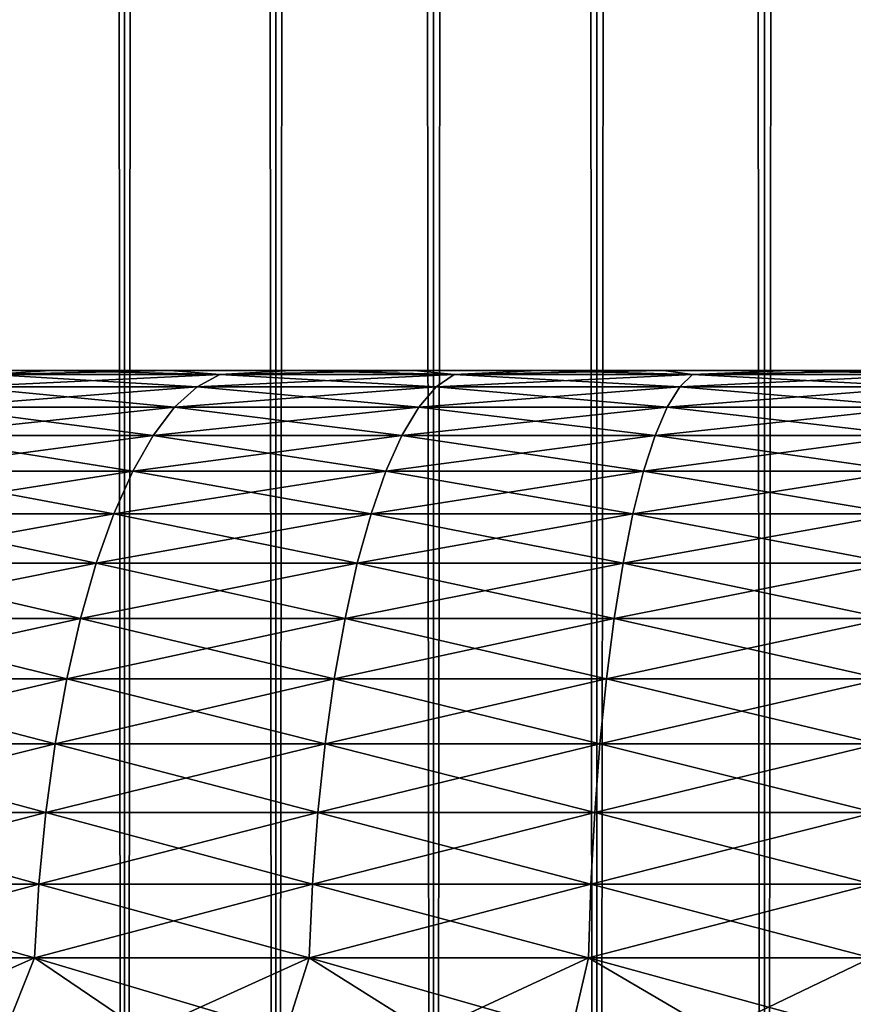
# Model space of a CAD drawing. Header units: millimetres. Extents: x -298 to 740, y 1361 to 2368.
# Tile 430 of 656: x -176.85 to -175.62, y 1452.17 to 1453.62. Entities that reach past the tile are written whole.
import ezdxf

# ---------------------------------------------------------------- set-up
doc = ezdxf.new("R2010")
doc.units = ezdxf.units.MM
doc.header["$LTSCALE"] = 33.374815
for name, color, linetype in [('162', 7, 'CONTINUOUS'), ('163', 7, 'CONTINUOUS'), ('166', 7, 'CONTINUOUS'), ('176', 7, 'CONTINUOUS'), ('177', 7, 'CONTINUOUS')]:
    doc.layers.add(name, color=color, linetype=linetype)

msp = doc.modelspace()

# ---------------------------------------------------------------- linework, layer by layer
at = {"layer": '162', "color": 7, "linetype": 'CONTINUOUS'}
for points in [[(-176.6964, 1663.4366, 2.5546), (-176.9074, 1663.4366, 2.412), (-176.6964, 1445.4366, 2.5546), (-176.6964, 1663.4366, 2.5546)], [(-176.6964, 1445.4366, 2.5546), (-176.9074, 1663.4366, 2.412), (-176.9074, 1445.4366, 2.412), (-176.6964, 1445.4366, 2.5546)], [(-176.4741, 1663.4366, 2.6788), (-176.6964, 1663.4366, 2.5546), (-176.4741, 1445.4366, 2.6788), (-176.4741, 1663.4366, 2.6788)], [(-176.4741, 1445.4366, 2.6788), (-176.6964, 1663.4366, 2.5546), (-176.6964, 1445.4366, 2.5546), (-176.4741, 1445.4366, 2.6788)], [(-176.242, 1663.4366, 2.7837), (-176.4741, 1663.4366, 2.6788), (-176.242, 1445.4366, 2.7837), (-176.242, 1663.4366, 2.7837)], [(-176.242, 1445.4366, 2.7837), (-176.4741, 1663.4366, 2.6788), (-176.4741, 1445.4366, 2.6788), (-176.242, 1445.4366, 2.7837)], [(-176.0019, 1663.4366, 2.8685), (-176.242, 1663.4366, 2.7837), (-176.0019, 1445.4366, 2.8685), (-176.0019, 1663.4366, 2.8685)], [(-176.0019, 1445.4366, 2.8685), (-176.242, 1663.4366, 2.7837), (-176.242, 1445.4366, 2.7837), (-176.0019, 1445.4366, 2.8685)], [(-175.7555, 1663.4366, 2.9327), (-176.0019, 1663.4366, 2.8685), (-175.7555, 1445.4366, 2.9327), (-175.7555, 1663.4366, 2.9327)], [(-175.7555, 1445.4366, 2.9327), (-176.0019, 1663.4366, 2.8685), (-176.0019, 1445.4366, 2.8685), (-175.7555, 1445.4366, 2.9327)], [(-175.5045, 1663.4366, 2.9757), (-175.7555, 1663.4366, 2.9327), (-175.5045, 1445.4366, 2.9757), (-175.5045, 1663.4366, 2.9757)], [(-175.5045, 1445.4366, 2.9757), (-175.7555, 1663.4366, 2.9327), (-175.7555, 1445.4366, 2.9327), (-175.5045, 1445.4366, 2.9757)]]:
    msp.add_3dface(points, dxfattribs=at)
at = {"layer": '163', "color": 7, "linetype": 'CONTINUOUS'}
for points in [[(-176.9074, 1663.4366, -2.412), (-176.6964, 1663.4366, -2.5546), (-176.9074, 1445.4366, -2.412), (-176.9074, 1663.4366, -2.412)], [(-176.9074, 1445.4366, -2.412), (-176.6964, 1663.4366, -2.5546), (-176.6964, 1445.4366, -2.5546), (-176.9074, 1445.4366, -2.412)], [(-176.6964, 1663.4366, -2.5546), (-176.4741, 1663.4366, -2.6788), (-176.6964, 1445.4366, -2.5546), (-176.6964, 1663.4366, -2.5546)], [(-176.6964, 1445.4366, -2.5546), (-176.4741, 1663.4366, -2.6788), (-176.4741, 1445.4366, -2.6788), (-176.6964, 1445.4366, -2.5546)], [(-176.4741, 1663.4366, -2.6788), (-176.242, 1663.4366, -2.7837), (-176.4741, 1445.4366, -2.6788), (-176.4741, 1663.4366, -2.6788)], [(-176.4741, 1445.4366, -2.6788), (-176.242, 1663.4366, -2.7837), (-176.242, 1445.4366, -2.7837), (-176.4741, 1445.4366, -2.6788)], [(-176.242, 1663.4366, -2.7837), (-176.0019, 1663.4366, -2.8685), (-176.242, 1445.4366, -2.7837), (-176.242, 1663.4366, -2.7837)], [(-176.242, 1445.4366, -2.7837), (-176.0019, 1663.4366, -2.8685), (-176.0019, 1445.4366, -2.8685), (-176.242, 1445.4366, -2.7837)], [(-176.0019, 1663.4366, -2.8685), (-175.7555, 1663.4366, -2.9327), (-176.0019, 1445.4366, -2.8685), (-176.0019, 1663.4366, -2.8685)], [(-176.0019, 1445.4366, -2.8685), (-175.7555, 1663.4366, -2.9327), (-175.7555, 1445.4366, -2.9327), (-176.0019, 1445.4366, -2.8685)], [(-175.7555, 1663.4366, -2.9327), (-175.5045, 1663.4366, -2.9757), (-175.7555, 1445.4366, -2.9327), (-175.7555, 1663.4366, -2.9327)], [(-175.7555, 1445.4366, -2.9327), (-175.5045, 1663.4366, -2.9757), (-175.5045, 1445.4366, -2.9757), (-175.7555, 1445.4366, -2.9327)]]:
    msp.add_3dface(points, dxfattribs=at)
at = {"layer": '166', "color": 7, "linetype": 'CONTINUOUS'}
for points in [[(-178.1032, 1453.1, -3.9293), (-178.2479, 1453.1, -3.8094), (-176.5994, 1453.1, -3.9346), (-178.1032, 1453.1, -3.9293)], [(-176.5994, 1453.1, -3.9346), (-178.2479, 1453.1, -3.8094), (-176.9031, 1453.1, -3.7946), (-176.5994, 1453.1, -3.9346)], [(-177.9541, 1453.1, -4.0437), (-178.1032, 1453.1, -3.9293), (-176.5994, 1453.1, -3.9346), (-177.9541, 1453.1, -4.0437)], [(-178.1032, 1453.1, 3.9293), (-177.9541, 1453.1, 4.0437), (-176.5994, 1453.1, 3.9346), (-178.1032, 1453.1, 3.9293)], [(-176.9031, 1453.1, 3.7946), (-178.1032, 1453.1, 3.9293), (-176.5994, 1453.1, 3.9346), (-176.9031, 1453.1, 3.7946)], [(-177.8008, 1453.1, -4.1525), (-177.9541, 1453.1, -4.0437), (-175.9638, 1453.1, -4.1411), (-177.8008, 1453.1, -4.1525)], [(-175.9638, 1453.1, -4.1411), (-177.9541, 1453.1, -4.0437), (-176.2857, 1453.1, -4.0504), (-175.9638, 1453.1, -4.1411)], [(-176.2857, 1453.1, -4.0504), (-177.9541, 1453.1, -4.0437), (-176.5994, 1453.1, -3.9346), (-176.2857, 1453.1, -4.0504)], [(-177.9541, 1453.1, 4.0437), (-177.8008, 1453.1, 4.1525), (-176.2857, 1453.1, 4.0504), (-177.9541, 1453.1, 4.0437)], [(-176.5994, 1453.1, 3.9346), (-177.9541, 1453.1, 4.0437), (-176.2857, 1453.1, 4.0504), (-176.5994, 1453.1, 3.9346)], [(-177.6435, 1453.1, -4.2555), (-177.8008, 1453.1, -4.1525), (-175.3038, 1453.1, -4.2457), (-177.6435, 1453.1, -4.2555)], [(-175.3038, 1453.1, -4.2457), (-177.8008, 1453.1, -4.1525), (-175.6358, 1453.1, -4.2064), (-175.3038, 1453.1, -4.2457)], [(-175.6358, 1453.1, -4.2064), (-177.8008, 1453.1, -4.1525), (-175.9638, 1453.1, -4.1411), (-175.6358, 1453.1, -4.2064)], [(-177.8008, 1453.1, 4.1525), (-177.6435, 1453.1, 4.2555), (-175.6358, 1453.1, 4.2064), (-177.8008, 1453.1, 4.1525)], [(-176.2857, 1453.1, 4.0504), (-177.8008, 1453.1, 4.1525), (-175.9638, 1453.1, 4.1411), (-176.2857, 1453.1, 4.0504)], [(-175.9638, 1453.1, 4.1411), (-177.8008, 1453.1, 4.1525), (-175.6358, 1453.1, 4.2064), (-175.9638, 1453.1, 4.1411)], [(-177.4826, 1453.1, -4.3525), (-177.6435, 1453.1, -4.2555), (-172.4566, 1453.1, -4.3525), (-177.4826, 1453.1, -4.3525)], [(-172.4566, 1453.1, -4.3525), (-177.6435, 1453.1, -4.2555), (-174.9696, 1453.1, -4.2588), (-172.4566, 1453.1, -4.3525)], [(-174.9696, 1453.1, -4.2588), (-177.6435, 1453.1, -4.2555), (-175.3038, 1453.1, -4.2457), (-174.9696, 1453.1, -4.2588)], [(-177.6435, 1453.1, 4.2555), (-177.4826, 1453.1, 4.3525), (-174.9696, 1453.1, 4.2588), (-177.6435, 1453.1, 4.2555)], [(-175.6358, 1453.1, 4.2064), (-177.6435, 1453.1, 4.2555), (-175.3038, 1453.1, 4.2457), (-175.6358, 1453.1, 4.2064)], [(-175.3038, 1453.1, 4.2457), (-177.6435, 1453.1, 4.2555), (-174.9696, 1453.1, 4.2588), (-175.3038, 1453.1, 4.2457)], [(-177.3181, 1453.1, -4.4434), (-177.4826, 1453.1, -4.3525), (-172.6212, 1453.1, -4.4434), (-177.3181, 1453.1, -4.4434)], [(-172.6212, 1453.1, -4.4434), (-177.4826, 1453.1, -4.3525), (-172.4566, 1453.1, -4.3525), (-172.6212, 1453.1, -4.4434)], [(-172.4566, 1453.1, 4.3525), (-172.2957, 1453.1, 4.2555), (-177.4826, 1453.1, 4.3525), (-172.4566, 1453.1, 4.3525)], [(-177.4826, 1453.1, 4.3525), (-172.2957, 1453.1, 4.2555), (-174.9696, 1453.1, 4.2588), (-177.4826, 1453.1, 4.3525)], [(-177.3181, 1453.1, 4.4434), (-172.4566, 1453.1, 4.3525), (-177.4826, 1453.1, 4.3525), (-177.3181, 1453.1, 4.4434)], [(-177.1503, 1453.1, -4.5281), (-177.3181, 1453.1, -4.4434), (-172.789, 1453.1, -4.5281), (-177.1503, 1453.1, -4.5281)], [(-172.789, 1453.1, -4.5281), (-177.3181, 1453.1, -4.4434), (-172.6212, 1453.1, -4.4434), (-172.789, 1453.1, -4.5281)], [(-172.6212, 1453.1, 4.4434), (-172.4566, 1453.1, 4.3525), (-177.3181, 1453.1, 4.4434), (-172.6212, 1453.1, 4.4434)], [(-177.1503, 1453.1, 4.5281), (-172.6212, 1453.1, 4.4434), (-177.3181, 1453.1, 4.4434), (-177.1503, 1453.1, 4.5281)], [(-176.9794, 1453.1, -4.6065), (-177.1503, 1453.1, -4.5281), (-172.9598, 1453.1, -4.6065), (-176.9794, 1453.1, -4.6065)], [(-172.9598, 1453.1, -4.6065), (-177.1503, 1453.1, -4.5281), (-172.789, 1453.1, -4.5281), (-172.9598, 1453.1, -4.6065)], [(-172.789, 1453.1, 4.5281), (-172.6212, 1453.1, 4.4434), (-177.1503, 1453.1, 4.5281), (-172.789, 1453.1, 4.5281)], [(-176.9794, 1453.1, 4.6065), (-172.789, 1453.1, 4.5281), (-177.1503, 1453.1, 4.5281), (-176.9794, 1453.1, 4.6065)], [(-176.8058, 1453.1, -4.6784), (-176.9794, 1453.1, -4.6065), (-173.1334, 1453.1, -4.6784), (-176.8058, 1453.1, -4.6784)], [(-173.1334, 1453.1, -4.6784), (-176.9794, 1453.1, -4.6065), (-172.9598, 1453.1, -4.6065), (-173.1334, 1453.1, -4.6784)], [(-172.9598, 1453.1, 4.6065), (-172.789, 1453.1, 4.5281), (-176.9794, 1453.1, 4.6065), (-172.9598, 1453.1, 4.6065)], [(-176.8058, 1453.1, 4.6784), (-172.9598, 1453.1, 4.6065), (-176.9794, 1453.1, 4.6065), (-176.8058, 1453.1, 4.6784)], [(-176.6296, 1453.1, -4.7438), (-176.8058, 1453.1, -4.6784), (-173.3097, 1453.1, -4.7438), (-176.6296, 1453.1, -4.7438)], [(-173.3097, 1453.1, -4.7438), (-176.8058, 1453.1, -4.6784), (-173.1334, 1453.1, -4.6784), (-173.3097, 1453.1, -4.7438)], [(-173.1334, 1453.1, 4.6784), (-172.9598, 1453.1, 4.6065), (-176.8058, 1453.1, 4.6784), (-173.1334, 1453.1, 4.6784)], [(-176.6296, 1453.1, 4.7438), (-173.1334, 1453.1, 4.6784), (-176.8058, 1453.1, 4.6784), (-176.6296, 1453.1, 4.7438)], [(-176.451, 1453.1, -4.8026), (-176.6296, 1453.1, -4.7438), (-173.4882, 1453.1, -4.8026), (-176.451, 1453.1, -4.8026)], [(-173.4882, 1453.1, -4.8026), (-176.6296, 1453.1, -4.7438), (-173.3097, 1453.1, -4.7438), (-173.4882, 1453.1, -4.8026)], [(-173.3097, 1453.1, 4.7438), (-173.1334, 1453.1, 4.6784), (-176.6296, 1453.1, 4.7438), (-173.3097, 1453.1, 4.7438)], [(-176.451, 1453.1, 4.8026), (-173.3097, 1453.1, 4.7438), (-176.6296, 1453.1, 4.7438), (-176.451, 1453.1, 4.8026)], [(-176.2704, 1453.1, -4.8546), (-176.451, 1453.1, -4.8026), (-173.6688, 1453.1, -4.8546), (-176.2704, 1453.1, -4.8546)], [(-173.6688, 1453.1, -4.8546), (-176.451, 1453.1, -4.8026), (-173.4882, 1453.1, -4.8026), (-173.6688, 1453.1, -4.8546)], [(-173.4882, 1453.1, 4.8026), (-173.3097, 1453.1, 4.7438), (-176.451, 1453.1, 4.8026), (-173.4882, 1453.1, 4.8026)], [(-176.2704, 1453.1, 4.8546), (-173.4882, 1453.1, 4.8026), (-176.451, 1453.1, 4.8026), (-176.2704, 1453.1, 4.8546)], [(-176.088, 1453.1, -4.8998), (-176.2704, 1453.1, -4.8546), (-173.8512, 1453.1, -4.8998), (-176.088, 1453.1, -4.8998)], [(-173.8512, 1453.1, -4.8998), (-176.2704, 1453.1, -4.8546), (-173.6688, 1453.1, -4.8546), (-173.8512, 1453.1, -4.8998)], [(-173.6688, 1453.1, 4.8546), (-173.4882, 1453.1, 4.8026), (-176.2704, 1453.1, 4.8546), (-173.6688, 1453.1, 4.8546)], [(-176.088, 1453.1, 4.8998), (-173.6688, 1453.1, 4.8546), (-176.2704, 1453.1, 4.8546), (-176.088, 1453.1, 4.8998)], [(-175.904, 1453.1, -4.9382), (-176.088, 1453.1, -4.8998), (-174.0352, 1453.1, -4.9382), (-175.904, 1453.1, -4.9382)], [(-174.0352, 1453.1, -4.9382), (-176.088, 1453.1, -4.8998), (-173.8512, 1453.1, -4.8998), (-174.0352, 1453.1, -4.9382)], [(-173.8512, 1453.1, 4.8998), (-173.6688, 1453.1, 4.8546), (-176.088, 1453.1, 4.8998), (-173.8512, 1453.1, 4.8998)], [(-175.904, 1453.1, 4.9382), (-173.8512, 1453.1, 4.8998), (-176.088, 1453.1, 4.8998), (-175.904, 1453.1, 4.9382)], [(-175.7187, 1453.1, -4.9697), (-175.904, 1453.1, -4.9382), (-174.2205, 1453.1, -4.9697), (-175.7187, 1453.1, -4.9697)], [(-174.2205, 1453.1, -4.9697), (-175.904, 1453.1, -4.9382), (-174.0352, 1453.1, -4.9382), (-174.2205, 1453.1, -4.9697)], [(-174.0352, 1453.1, 4.9382), (-173.8512, 1453.1, 4.8998), (-175.904, 1453.1, 4.9382), (-174.0352, 1453.1, 4.9382)], [(-175.7187, 1453.1, 4.9697), (-174.0352, 1453.1, 4.9382), (-175.904, 1453.1, 4.9382), (-175.7187, 1453.1, 4.9697)], [(-175.5323, 1453.1, -4.9942), (-175.7187, 1453.1, -4.9697), (-174.4069, 1453.1, -4.9942), (-175.5323, 1453.1, -4.9942)], [(-174.4069, 1453.1, -4.9942), (-175.7187, 1453.1, -4.9697), (-174.2205, 1453.1, -4.9697), (-174.4069, 1453.1, -4.9942)], [(-174.2205, 1453.1, 4.9697), (-174.0352, 1453.1, 4.9382), (-175.7187, 1453.1, 4.9697), (-174.2205, 1453.1, 4.9697)], [(-175.5323, 1453.1, 4.9942), (-174.2205, 1453.1, 4.9697), (-175.7187, 1453.1, 4.9697), (-175.5323, 1453.1, 4.9942)]]:
    msp.add_3dface(points, dxfattribs=at)
at = {"layer": '176', "color": 7, "linetype": 'CONTINUOUS'}
for points in [[(-176.9794, 1453.1, -4.6065), (-176.8058, 1453.1, -4.6784), (-176.8931, 1453.0941, -4.7607), (-176.9794, 1453.1, -4.6065)], [(-176.8058, 1453.1, -4.6784), (-176.6296, 1453.1, -4.7438), (-176.8931, 1453.0941, -4.7607), (-176.8058, 1453.1, -4.6784)], [(-176.8931, 1453.0941, -4.7607), (-176.6296, 1453.1, -4.7438), (-176.5563, 1453.0941, -4.8833), (-176.8931, 1453.0941, -4.7607)], [(-176.6296, 1453.1, -4.7438), (-176.451, 1453.1, -4.8026), (-176.5563, 1453.0941, -4.8833), (-176.6296, 1453.1, -4.7438)], [(-176.451, 1453.1, -4.8026), (-176.2704, 1453.1, -4.8546), (-176.5563, 1453.0941, -4.8833), (-176.451, 1453.1, -4.8026)], [(-176.5563, 1453.0941, -4.8833), (-176.2704, 1453.1, -4.8546), (-176.2118, 1453.0941, -4.9821), (-176.5563, 1453.0941, -4.8833)], [(-176.2704, 1453.1, -4.8546), (-176.088, 1453.1, -4.8998), (-176.2118, 1453.0941, -4.9821), (-176.2704, 1453.1, -4.8546)], [(-176.088, 1453.1, -4.8998), (-175.904, 1453.1, -4.9382), (-176.2118, 1453.0941, -4.9821), (-176.088, 1453.1, -4.8998)], [(-176.2118, 1453.0941, -4.9821), (-175.904, 1453.1, -4.9382), (-175.8612, 1453.0941, -5.0566), (-176.2118, 1453.0941, -4.9821)], [(-175.904, 1453.1, -4.9382), (-175.7187, 1453.1, -4.9697), (-175.8612, 1453.0941, -5.0566), (-175.904, 1453.1, -4.9382)], [(-175.7187, 1453.1, -4.9697), (-175.5323, 1453.1, -4.9942), (-175.8612, 1453.0941, -5.0566), (-175.7187, 1453.1, -4.9697)], [(-175.8612, 1453.0941, -5.0566), (-175.5323, 1453.1, -4.9942), (-175.5063, 1453.0941, -5.1065), (-175.8612, 1453.0941, -5.0566)], [(-176.8931, 1453.0941, -4.7607), (-176.5563, 1453.0941, -4.8833), (-176.9339, 1453.076, -4.8617), (-176.8931, 1453.0941, -4.7607)], [(-176.9339, 1453.076, -4.8617), (-176.5563, 1453.0941, -4.8833), (-176.5899, 1453.076, -4.9869), (-176.9339, 1453.076, -4.8617)], [(-176.5563, 1453.0941, -4.8833), (-176.2118, 1453.0941, -4.9821), (-176.5899, 1453.076, -4.9869), (-176.5563, 1453.0941, -4.8833)], [(-176.5899, 1453.076, -4.9869), (-176.2118, 1453.0941, -4.9821), (-176.2381, 1453.076, -5.0878), (-176.5899, 1453.076, -4.9869)], [(-176.2118, 1453.0941, -4.9821), (-175.8612, 1453.0941, -5.0566), (-176.2381, 1453.076, -5.0878), (-176.2118, 1453.0941, -4.9821)], [(-176.2381, 1453.076, -5.0878), (-175.8612, 1453.0941, -5.0566), (-175.8801, 1453.076, -5.1639), (-176.2381, 1453.076, -5.0878)], [(-175.8612, 1453.0941, -5.0566), (-175.5063, 1453.0941, -5.1065), (-175.8801, 1453.076, -5.1639), (-175.8612, 1453.0941, -5.0566)], [(-175.8801, 1453.076, -5.1639), (-175.5063, 1453.0941, -5.1065), (-175.5177, 1453.076, -5.2148), (-175.8801, 1453.076, -5.1639)], [(-176.9339, 1453.076, -4.8617), (-176.5899, 1453.076, -4.9869), (-176.9737, 1453.0461, -4.9602), (-176.9339, 1453.076, -4.8617)], [(-176.9737, 1453.0461, -4.9602), (-176.5899, 1453.076, -4.9869), (-176.6228, 1453.0461, -5.0879), (-176.9737, 1453.0461, -4.9602)], [(-176.5899, 1453.076, -4.9869), (-176.2381, 1453.076, -5.0878), (-176.6228, 1453.0461, -5.0879), (-176.5899, 1453.076, -4.9869)], [(-176.6228, 1453.0461, -5.0879), (-176.2381, 1453.076, -5.0878), (-176.2638, 1453.0461, -5.1909), (-176.6228, 1453.0461, -5.0879)], [(-176.2381, 1453.076, -5.0878), (-175.8801, 1453.076, -5.1639), (-176.2638, 1453.0461, -5.1909), (-176.2381, 1453.076, -5.0878)], [(-176.2638, 1453.0461, -5.1909), (-175.8801, 1453.076, -5.1639), (-175.8986, 1453.0461, -5.2685), (-176.2638, 1453.0461, -5.1909)], [(-175.8801, 1453.076, -5.1639), (-175.5177, 1453.076, -5.2148), (-175.8986, 1453.0461, -5.2685), (-175.8801, 1453.076, -5.1639)], [(-175.8986, 1453.0461, -5.2685), (-175.5177, 1453.076, -5.2148), (-175.5288, 1453.0461, -5.3205), (-175.8986, 1453.0461, -5.2685)], [(-176.9737, 1453.0461, -4.9602), (-176.6228, 1453.0461, -5.0879), (-177.012, 1453.0046, -5.0551), (-176.9737, 1453.0461, -4.9602)], [(-177.012, 1453.0046, -5.0551), (-176.6228, 1453.0461, -5.0879), (-176.6544, 1453.0046, -5.1852), (-177.012, 1453.0046, -5.0551)], [(-176.6228, 1453.0461, -5.0879), (-176.2638, 1453.0461, -5.1909), (-176.6544, 1453.0046, -5.1852), (-176.6228, 1453.0461, -5.0879)], [(-176.6544, 1453.0046, -5.1852), (-176.2638, 1453.0461, -5.1909), (-176.2886, 1453.0046, -5.2901), (-176.6544, 1453.0046, -5.1852)], [(-176.2638, 1453.0461, -5.1909), (-175.8986, 1453.0461, -5.2685), (-176.2886, 1453.0046, -5.2901), (-176.2638, 1453.0461, -5.1909)], [(-176.2886, 1453.0046, -5.2901), (-175.8986, 1453.0461, -5.2685), (-175.9163, 1453.0046, -5.3692), (-176.2886, 1453.0046, -5.2901)], [(-175.8986, 1453.0461, -5.2685), (-175.5288, 1453.0461, -5.3205), (-175.9163, 1453.0046, -5.3692), (-175.8986, 1453.0461, -5.2685)], [(-175.9163, 1453.0046, -5.3692), (-175.5288, 1453.0461, -5.3205), (-175.5395, 1453.0046, -5.4222), (-175.9163, 1453.0046, -5.3692)], [(-177.012, 1453.0046, -5.0551), (-176.6544, 1453.0046, -5.1852), (-177.0484, 1452.9521, -5.1451), (-177.012, 1453.0046, -5.0551)], [(-177.0484, 1452.9521, -5.1451), (-176.6544, 1453.0046, -5.1852), (-176.6844, 1452.9521, -5.2776), (-177.0484, 1452.9521, -5.1451)], [(-176.6544, 1453.0046, -5.1852), (-176.2886, 1453.0046, -5.2901), (-176.6844, 1452.9521, -5.2776), (-176.6544, 1453.0046, -5.1852)], [(-176.6844, 1452.9521, -5.2776), (-176.2886, 1453.0046, -5.2901), (-176.3121, 1452.9521, -5.3843), (-176.6844, 1452.9521, -5.2776)], [(-176.2886, 1453.0046, -5.2901), (-175.9163, 1453.0046, -5.3692), (-176.3121, 1452.9521, -5.3843), (-176.2886, 1453.0046, -5.2901)], [(-176.3121, 1452.9521, -5.3843), (-175.9163, 1453.0046, -5.3692), (-175.9332, 1452.9521, -5.4649), (-176.3121, 1452.9521, -5.3843)], [(-175.9163, 1453.0046, -5.3692), (-175.5395, 1453.0046, -5.4222), (-175.9332, 1452.9521, -5.4649), (-175.9163, 1453.0046, -5.3692)], [(-175.9332, 1452.9521, -5.4649), (-175.5395, 1453.0046, -5.4222), (-175.5497, 1452.9521, -5.5188), (-175.9332, 1452.9521, -5.4649)], [(-177.0484, 1452.9521, -5.1451), (-176.6844, 1452.9521, -5.2776), (-177.0824, 1452.8893, -5.2292), (-177.0484, 1452.9521, -5.1451)], [(-177.0824, 1452.8893, -5.2292), (-176.6844, 1452.9521, -5.2776), (-176.7124, 1452.8893, -5.3639), (-177.0824, 1452.8893, -5.2292)], [(-176.6844, 1452.9521, -5.2776), (-176.3121, 1452.9521, -5.3843), (-176.7124, 1452.8893, -5.3639), (-176.6844, 1452.9521, -5.2776)], [(-176.7124, 1452.8893, -5.3639), (-176.3121, 1452.9521, -5.3843), (-176.334, 1452.8893, -5.4724), (-176.7124, 1452.8893, -5.3639)], [(-176.3121, 1452.9521, -5.3843), (-175.9332, 1452.9521, -5.4649), (-176.334, 1452.8893, -5.4724), (-176.3121, 1452.9521, -5.3843)], [(-176.334, 1452.8893, -5.4724), (-175.9332, 1452.9521, -5.4649), (-175.949, 1452.8893, -5.5542), (-176.334, 1452.8893, -5.4724)], [(-175.9332, 1452.9521, -5.4649), (-175.5497, 1452.9521, -5.5188), (-175.949, 1452.8893, -5.5542), (-175.9332, 1452.9521, -5.4649)], [(-175.949, 1452.8893, -5.5542), (-175.5497, 1452.9521, -5.5188), (-175.5591, 1452.8893, -5.609), (-175.949, 1452.8893, -5.5542)], [(-177.0824, 1452.8893, -5.2292), (-176.7124, 1452.8893, -5.3639), (-177.1135, 1452.8168, -5.3064), (-177.0824, 1452.8893, -5.2292)], [(-177.1135, 1452.8168, -5.3064), (-176.7124, 1452.8893, -5.3639), (-176.7382, 1452.8168, -5.443), (-177.1135, 1452.8168, -5.3064)], [(-176.7124, 1452.8893, -5.3639), (-176.334, 1452.8893, -5.4724), (-176.7382, 1452.8168, -5.443), (-176.7124, 1452.8893, -5.3639)], [(-176.7382, 1452.8168, -5.443), (-176.334, 1452.8893, -5.4724), (-176.3542, 1452.8168, -5.5532), (-176.7382, 1452.8168, -5.443)], [(-176.334, 1452.8893, -5.4724), (-175.949, 1452.8893, -5.5542), (-176.3542, 1452.8168, -5.5532), (-176.334, 1452.8893, -5.4724)], [(-176.3542, 1452.8168, -5.5532), (-175.949, 1452.8893, -5.5542), (-175.9634, 1452.8168, -5.6362), (-176.3542, 1452.8168, -5.5532)], [(-175.949, 1452.8893, -5.5542), (-175.5591, 1452.8893, -5.609), (-175.9634, 1452.8168, -5.6362), (-175.949, 1452.8893, -5.5542)], [(-175.9634, 1452.8168, -5.6362), (-175.5591, 1452.8893, -5.609), (-175.5678, 1452.8168, -5.6918), (-175.9634, 1452.8168, -5.6362)], [(-177.1135, 1452.8168, -5.3064), (-176.7382, 1452.8168, -5.443), (-177.1415, 1452.7355, -5.3757), (-177.1135, 1452.8168, -5.3064)], [(-177.1415, 1452.7355, -5.3757), (-176.7382, 1452.8168, -5.443), (-176.7613, 1452.7355, -5.5141), (-177.1415, 1452.7355, -5.3757)], [(-176.7382, 1452.8168, -5.443), (-176.3542, 1452.8168, -5.5532), (-176.7613, 1452.7355, -5.5141), (-176.7382, 1452.8168, -5.443)], [(-176.7613, 1452.7355, -5.5141), (-176.3542, 1452.8168, -5.5532), (-176.3722, 1452.7355, -5.6257), (-176.7613, 1452.7355, -5.5141)], [(-176.3542, 1452.8168, -5.5532), (-175.9634, 1452.8168, -5.6362), (-176.3722, 1452.7355, -5.6257), (-176.3542, 1452.8168, -5.5532)], [(-176.3722, 1452.7355, -5.6257), (-175.9634, 1452.8168, -5.6362), (-175.9764, 1452.7355, -5.7098), (-176.3722, 1452.7355, -5.6257)], [(-175.9634, 1452.8168, -5.6362), (-175.5678, 1452.8168, -5.6918), (-175.9764, 1452.7355, -5.7098), (-175.9634, 1452.8168, -5.6362)], [(-175.9764, 1452.7355, -5.7098), (-175.5678, 1452.8168, -5.6918), (-175.5757, 1452.7355, -5.7661), (-175.9764, 1452.7355, -5.7098)], [(-177.1415, 1452.7355, -5.3757), (-176.7613, 1452.7355, -5.5141), (-177.166, 1452.6466, -5.4363), (-177.1415, 1452.7355, -5.3757)], [(-177.166, 1452.6466, -5.4363), (-176.7613, 1452.7355, -5.5141), (-176.7815, 1452.6466, -5.5763), (-177.166, 1452.6466, -5.4363)], [(-176.7613, 1452.7355, -5.5141), (-176.3722, 1452.7355, -5.6257), (-176.7815, 1452.6466, -5.5763), (-176.7613, 1452.7355, -5.5141)], [(-176.7815, 1452.6466, -5.5763), (-176.3722, 1452.7355, -5.6257), (-176.3881, 1452.6466, -5.6891), (-176.7815, 1452.6466, -5.5763)], [(-176.3722, 1452.7355, -5.6257), (-175.9764, 1452.7355, -5.7098), (-176.3881, 1452.6466, -5.6891), (-176.3722, 1452.7355, -5.6257)], [(-176.3881, 1452.6466, -5.6891), (-175.9764, 1452.7355, -5.7098), (-175.9877, 1452.6466, -5.7742), (-176.3881, 1452.6466, -5.6891)], [(-175.9764, 1452.7355, -5.7098), (-175.5757, 1452.7355, -5.7661), (-175.9877, 1452.6466, -5.7742), (-175.9764, 1452.7355, -5.7098)], [(-175.9877, 1452.6466, -5.7742), (-175.5757, 1452.7355, -5.7661), (-175.5825, 1452.6466, -5.8311), (-175.9877, 1452.6466, -5.7742)], [(-177.166, 1452.6466, -5.4363), (-176.7815, 1452.6466, -5.5763), (-177.1867, 1452.551, -5.4874), (-177.166, 1452.6466, -5.4363)], [(-177.1867, 1452.551, -5.4874), (-176.7815, 1452.6466, -5.5763), (-176.7985, 1452.551, -5.6287), (-177.1867, 1452.551, -5.4874)], [(-176.7815, 1452.6466, -5.5763), (-176.3881, 1452.6466, -5.6891), (-176.7985, 1452.551, -5.6287), (-176.7815, 1452.6466, -5.5763)], [(-176.7985, 1452.551, -5.6287), (-176.3881, 1452.6466, -5.6891), (-176.4014, 1452.551, -5.7426), (-176.7985, 1452.551, -5.6287)], [(-176.3881, 1452.6466, -5.6891), (-175.9877, 1452.6466, -5.7742), (-176.4014, 1452.551, -5.7426), (-176.3881, 1452.6466, -5.6891)], [(-176.4014, 1452.551, -5.7426), (-175.9877, 1452.6466, -5.7742), (-175.9973, 1452.551, -5.8285), (-176.4014, 1452.551, -5.7426)], [(-175.9877, 1452.6466, -5.7742), (-175.5825, 1452.6466, -5.8311), (-175.9973, 1452.551, -5.8285), (-175.9877, 1452.6466, -5.7742)], [(-175.9973, 1452.551, -5.8285), (-175.5825, 1452.6466, -5.8311), (-175.5882, 1452.551, -5.886), (-175.9973, 1452.551, -5.8285)], [(-177.1867, 1452.551, -5.4874), (-176.7985, 1452.551, -5.6287), (-177.2033, 1452.4498, -5.5285), (-177.1867, 1452.551, -5.4874)], [(-177.2033, 1452.4498, -5.5285), (-176.7985, 1452.551, -5.6287), (-176.8122, 1452.4498, -5.6708), (-177.2033, 1452.4498, -5.5285)], [(-176.7985, 1452.551, -5.6287), (-176.4014, 1452.551, -5.7426), (-176.8122, 1452.4498, -5.6708), (-176.7985, 1452.551, -5.6287)], [(-176.8122, 1452.4498, -5.6708), (-176.4014, 1452.551, -5.7426), (-176.4121, 1452.4498, -5.7855), (-176.8122, 1452.4498, -5.6708)], [(-176.4014, 1452.551, -5.7426), (-175.9973, 1452.551, -5.8285), (-176.4121, 1452.4498, -5.7855), (-176.4014, 1452.551, -5.7426)], [(-176.4121, 1452.4498, -5.7855), (-175.9973, 1452.551, -5.8285), (-176.005, 1452.4498, -5.8721), (-176.4121, 1452.4498, -5.7855)], [(-175.9973, 1452.551, -5.8285), (-175.5882, 1452.551, -5.886), (-176.005, 1452.4498, -5.8721), (-175.9973, 1452.551, -5.8285)], [(-176.005, 1452.4498, -5.8721), (-175.5882, 1452.551, -5.886), (-175.5929, 1452.4498, -5.93), (-176.005, 1452.4498, -5.8721)], [(-177.2033, 1452.4498, -5.5285), (-176.8122, 1452.4498, -5.6708), (-177.2156, 1452.3444, -5.5589), (-177.2033, 1452.4498, -5.5285)], [(-177.2156, 1452.3444, -5.5589), (-176.8122, 1452.4498, -5.6708), (-176.8223, 1452.3444, -5.7021), (-177.2156, 1452.3444, -5.5589)], [(-176.8122, 1452.4498, -5.6708), (-176.4121, 1452.4498, -5.7855), (-176.8223, 1452.3444, -5.7021), (-176.8122, 1452.4498, -5.6708)], [(-176.8223, 1452.3444, -5.7021), (-176.4121, 1452.4498, -5.7855), (-176.4201, 1452.3444, -5.8174), (-176.8223, 1452.3444, -5.7021)], [(-176.4121, 1452.4498, -5.7855), (-176.005, 1452.4498, -5.8721), (-176.4201, 1452.3444, -5.8174), (-176.4121, 1452.4498, -5.7855)], [(-176.4201, 1452.3444, -5.8174), (-176.005, 1452.4498, -5.8721), (-176.0107, 1452.3444, -5.9044), (-176.4201, 1452.3444, -5.8174)], [(-176.005, 1452.4498, -5.8721), (-175.5929, 1452.4498, -5.93), (-176.0107, 1452.3444, -5.9044), (-176.005, 1452.4498, -5.8721)], [(-176.0107, 1452.3444, -5.9044), (-175.5929, 1452.4498, -5.93), (-175.5963, 1452.3444, -5.9627), (-176.0107, 1452.3444, -5.9044)], [(-177.2156, 1452.3444, -5.5589), (-176.8223, 1452.3444, -5.7021), (-177.2234, 1452.2361, -5.5784), (-177.2156, 1452.3444, -5.5589)], [(-177.2234, 1452.2361, -5.5784), (-176.8223, 1452.3444, -5.7021), (-176.8288, 1452.2361, -5.7221), (-177.2234, 1452.2361, -5.5784)], [(-176.8223, 1452.3444, -5.7021), (-176.4201, 1452.3444, -5.8174), (-176.8288, 1452.2361, -5.7221), (-176.8223, 1452.3444, -5.7021)], [(-176.8288, 1452.2361, -5.7221), (-176.4201, 1452.3444, -5.8174), (-176.4251, 1452.2361, -5.8378), (-176.8288, 1452.2361, -5.7221)], [(-176.4201, 1452.3444, -5.8174), (-176.0107, 1452.3444, -5.9044), (-176.4251, 1452.2361, -5.8378), (-176.4201, 1452.3444, -5.8174)], [(-176.4251, 1452.2361, -5.8378), (-176.0107, 1452.3444, -5.9044), (-176.0144, 1452.2361, -5.9251), (-176.4251, 1452.2361, -5.8378)], [(-176.0107, 1452.3444, -5.9044), (-175.5963, 1452.3444, -5.9627), (-176.0144, 1452.2361, -5.9251), (-176.0107, 1452.3444, -5.9044)], [(-176.0144, 1452.2361, -5.9251), (-175.5963, 1452.3444, -5.9627), (-175.5985, 1452.2361, -5.9836), (-176.0144, 1452.2361, -5.9251)], [(-177.0753, 1452.1262, -5.6456), (-177.2234, 1452.2361, -5.5784), (-176.8288, 1452.2361, -5.7221), (-177.0753, 1452.1262, -5.6456)], [(-176.8725, 1452.1262, -5.7172), (-177.0753, 1452.1262, -5.6456), (-176.8288, 1452.2361, -5.7221), (-176.8725, 1452.1262, -5.7172)], [(-176.6672, 1452.1262, -5.7814), (-176.8725, 1452.1262, -5.7172), (-176.8288, 1452.2361, -5.7221), (-176.6672, 1452.1262, -5.7814)], [(-176.6672, 1452.1262, -5.7814), (-176.8288, 1452.2361, -5.7221), (-176.4251, 1452.2361, -5.8378), (-176.6672, 1452.1262, -5.7814)], [(-176.4598, 1452.1262, -5.8383), (-176.6672, 1452.1262, -5.7814), (-176.4251, 1452.2361, -5.8378), (-176.4598, 1452.1262, -5.8383)], [(-176.2504, 1452.1262, -5.8878), (-176.4598, 1452.1262, -5.8383), (-176.4251, 1452.2361, -5.8378), (-176.2504, 1452.1262, -5.8878)], [(-176.2504, 1452.1262, -5.8878), (-176.4251, 1452.2361, -5.8378), (-176.0144, 1452.2361, -5.9251), (-176.2504, 1452.1262, -5.8878)], [(-176.0395, 1452.1262, -5.9298), (-176.2504, 1452.1262, -5.8878), (-176.0144, 1452.2361, -5.9251), (-176.0395, 1452.1262, -5.9298)], [(-175.8271, 1452.1262, -5.9642), (-176.0395, 1452.1262, -5.9298), (-176.0144, 1452.2361, -5.9251), (-175.8271, 1452.1262, -5.9642)], [(-175.8271, 1452.1262, -5.9642), (-176.0144, 1452.2361, -5.9251), (-175.5985, 1452.2361, -5.9836), (-175.8271, 1452.1262, -5.9642)], [(-175.6137, 1452.1262, -5.991), (-175.8271, 1452.1262, -5.9642), (-175.5985, 1452.2361, -5.9836), (-175.6137, 1452.1262, -5.991)]]:
    msp.add_3dface(points, dxfattribs=at)
at = {"layer": '177', "color": 7, "linetype": 'CONTINUOUS'}
for points in [[(-176.8058, 1453.1, 4.6784), (-176.9794, 1453.1, 4.6065), (-176.8931, 1453.0941, 4.7607), (-176.8058, 1453.1, 4.6784)], [(-176.5563, 1453.0941, 4.8833), (-176.8058, 1453.1, 4.6784), (-176.8931, 1453.0941, 4.7607), (-176.5563, 1453.0941, 4.8833)], [(-176.6296, 1453.1, 4.7438), (-176.8058, 1453.1, 4.6784), (-176.5563, 1453.0941, 4.8833), (-176.6296, 1453.1, 4.7438)], [(-176.451, 1453.1, 4.8026), (-176.6296, 1453.1, 4.7438), (-176.5563, 1453.0941, 4.8833), (-176.451, 1453.1, 4.8026)], [(-176.2118, 1453.0941, 4.9821), (-176.451, 1453.1, 4.8026), (-176.5563, 1453.0941, 4.8833), (-176.2118, 1453.0941, 4.9821)], [(-176.2704, 1453.1, 4.8546), (-176.451, 1453.1, 4.8026), (-176.2118, 1453.0941, 4.9821), (-176.2704, 1453.1, 4.8546)], [(-176.088, 1453.1, 4.8998), (-176.2704, 1453.1, 4.8546), (-176.2118, 1453.0941, 4.9821), (-176.088, 1453.1, 4.8998)], [(-175.8612, 1453.0941, 5.0566), (-176.088, 1453.1, 4.8998), (-176.2118, 1453.0941, 4.9821), (-175.8612, 1453.0941, 5.0566)], [(-175.904, 1453.1, 4.9382), (-176.088, 1453.1, 4.8998), (-175.8612, 1453.0941, 5.0566), (-175.904, 1453.1, 4.9382)], [(-175.7187, 1453.1, 4.9697), (-175.904, 1453.1, 4.9382), (-175.8612, 1453.0941, 5.0566), (-175.7187, 1453.1, 4.9697)], [(-175.5063, 1453.0941, 5.1065), (-175.7187, 1453.1, 4.9697), (-175.8612, 1453.0941, 5.0566), (-175.5063, 1453.0941, 5.1065)], [(-175.5323, 1453.1, 4.9942), (-175.7187, 1453.1, 4.9697), (-175.5063, 1453.0941, 5.1065), (-175.5323, 1453.1, 4.9942)], [(-176.5899, 1453.076, 4.9869), (-176.8931, 1453.0941, 4.7607), (-176.9339, 1453.076, 4.8617), (-176.5899, 1453.076, 4.9869)], [(-176.5563, 1453.0941, 4.8833), (-176.8931, 1453.0941, 4.7607), (-176.5899, 1453.076, 4.9869), (-176.5563, 1453.0941, 4.8833)], [(-176.2381, 1453.076, 5.0878), (-176.5563, 1453.0941, 4.8833), (-176.5899, 1453.076, 4.9869), (-176.2381, 1453.076, 5.0878)], [(-176.2118, 1453.0941, 4.9821), (-176.5563, 1453.0941, 4.8833), (-176.2381, 1453.076, 5.0878), (-176.2118, 1453.0941, 4.9821)], [(-175.8801, 1453.076, 5.1639), (-176.2118, 1453.0941, 4.9821), (-176.2381, 1453.076, 5.0878), (-175.8801, 1453.076, 5.1639)], [(-175.8612, 1453.0941, 5.0566), (-176.2118, 1453.0941, 4.9821), (-175.8801, 1453.076, 5.1639), (-175.8612, 1453.0941, 5.0566)], [(-175.5177, 1453.076, 5.2148), (-175.8612, 1453.0941, 5.0566), (-175.8801, 1453.076, 5.1639), (-175.5177, 1453.076, 5.2148)], [(-175.5063, 1453.0941, 5.1065), (-175.8612, 1453.0941, 5.0566), (-175.5177, 1453.076, 5.2148), (-175.5063, 1453.0941, 5.1065)], [(-176.6228, 1453.0461, 5.0879), (-176.9339, 1453.076, 4.8617), (-176.9737, 1453.0461, 4.9602), (-176.6228, 1453.0461, 5.0879)], [(-176.5899, 1453.076, 4.9869), (-176.9339, 1453.076, 4.8617), (-176.6228, 1453.0461, 5.0879), (-176.5899, 1453.076, 4.9869)], [(-176.2638, 1453.0461, 5.1909), (-176.5899, 1453.076, 4.9869), (-176.6228, 1453.0461, 5.0879), (-176.2638, 1453.0461, 5.1909)], [(-176.2381, 1453.076, 5.0878), (-176.5899, 1453.076, 4.9869), (-176.2638, 1453.0461, 5.1909), (-176.2381, 1453.076, 5.0878)], [(-175.8986, 1453.0461, 5.2685), (-176.2381, 1453.076, 5.0878), (-176.2638, 1453.0461, 5.1909), (-175.8986, 1453.0461, 5.2685)], [(-175.8801, 1453.076, 5.1639), (-176.2381, 1453.076, 5.0878), (-175.8986, 1453.0461, 5.2685), (-175.8801, 1453.076, 5.1639)], [(-175.5288, 1453.0461, 5.3205), (-175.8801, 1453.076, 5.1639), (-175.8986, 1453.0461, 5.2685), (-175.5288, 1453.0461, 5.3205)], [(-175.5177, 1453.076, 5.2148), (-175.8801, 1453.076, 5.1639), (-175.5288, 1453.0461, 5.3205), (-175.5177, 1453.076, 5.2148)], [(-176.6544, 1453.0046, 5.1852), (-176.9737, 1453.0461, 4.9602), (-177.012, 1453.0046, 5.0551), (-176.6544, 1453.0046, 5.1852)], [(-176.6228, 1453.0461, 5.0879), (-176.9737, 1453.0461, 4.9602), (-176.6544, 1453.0046, 5.1852), (-176.6228, 1453.0461, 5.0879)], [(-176.2886, 1453.0046, 5.2901), (-176.6228, 1453.0461, 5.0879), (-176.6544, 1453.0046, 5.1852), (-176.2886, 1453.0046, 5.2901)], [(-176.2638, 1453.0461, 5.1909), (-176.6228, 1453.0461, 5.0879), (-176.2886, 1453.0046, 5.2901), (-176.2638, 1453.0461, 5.1909)], [(-175.9163, 1453.0046, 5.3692), (-176.2638, 1453.0461, 5.1909), (-176.2886, 1453.0046, 5.2901), (-175.9163, 1453.0046, 5.3692)], [(-175.8986, 1453.0461, 5.2685), (-176.2638, 1453.0461, 5.1909), (-175.9163, 1453.0046, 5.3692), (-175.8986, 1453.0461, 5.2685)], [(-175.5395, 1453.0046, 5.4222), (-175.8986, 1453.0461, 5.2685), (-175.9163, 1453.0046, 5.3692), (-175.5395, 1453.0046, 5.4222)], [(-175.5288, 1453.0461, 5.3205), (-175.8986, 1453.0461, 5.2685), (-175.5395, 1453.0046, 5.4222), (-175.5288, 1453.0461, 5.3205)], [(-176.6844, 1452.9521, 5.2776), (-177.012, 1453.0046, 5.0551), (-177.0484, 1452.9521, 5.1451), (-176.6844, 1452.9521, 5.2776)], [(-176.6544, 1453.0046, 5.1852), (-177.012, 1453.0046, 5.0551), (-176.6844, 1452.9521, 5.2776), (-176.6544, 1453.0046, 5.1852)], [(-176.3121, 1452.9521, 5.3843), (-176.6544, 1453.0046, 5.1852), (-176.6844, 1452.9521, 5.2776), (-176.3121, 1452.9521, 5.3843)], [(-176.2886, 1453.0046, 5.2901), (-176.6544, 1453.0046, 5.1852), (-176.3121, 1452.9521, 5.3843), (-176.2886, 1453.0046, 5.2901)], [(-175.9332, 1452.9521, 5.4649), (-176.2886, 1453.0046, 5.2901), (-176.3121, 1452.9521, 5.3843), (-175.9332, 1452.9521, 5.4649)], [(-175.9163, 1453.0046, 5.3692), (-176.2886, 1453.0046, 5.2901), (-175.9332, 1452.9521, 5.4649), (-175.9163, 1453.0046, 5.3692)], [(-175.5497, 1452.9521, 5.5188), (-175.9163, 1453.0046, 5.3692), (-175.9332, 1452.9521, 5.4649), (-175.5497, 1452.9521, 5.5188)], [(-175.5395, 1453.0046, 5.4222), (-175.9163, 1453.0046, 5.3692), (-175.5497, 1452.9521, 5.5188), (-175.5395, 1453.0046, 5.4222)], [(-176.7124, 1452.8893, 5.3639), (-177.0484, 1452.9521, 5.1451), (-177.0824, 1452.8893, 5.2292), (-176.7124, 1452.8893, 5.3639)], [(-176.6844, 1452.9521, 5.2776), (-177.0484, 1452.9521, 5.1451), (-176.7124, 1452.8893, 5.3639), (-176.6844, 1452.9521, 5.2776)], [(-176.334, 1452.8893, 5.4724), (-176.6844, 1452.9521, 5.2776), (-176.7124, 1452.8893, 5.3639), (-176.334, 1452.8893, 5.4724)], [(-176.3121, 1452.9521, 5.3843), (-176.6844, 1452.9521, 5.2776), (-176.334, 1452.8893, 5.4724), (-176.3121, 1452.9521, 5.3843)], [(-175.949, 1452.8893, 5.5542), (-176.3121, 1452.9521, 5.3843), (-176.334, 1452.8893, 5.4724), (-175.949, 1452.8893, 5.5542)], [(-175.9332, 1452.9521, 5.4649), (-176.3121, 1452.9521, 5.3843), (-175.949, 1452.8893, 5.5542), (-175.9332, 1452.9521, 5.4649)], [(-175.5591, 1452.8893, 5.609), (-175.9332, 1452.9521, 5.4649), (-175.949, 1452.8893, 5.5542), (-175.5591, 1452.8893, 5.609)], [(-175.5497, 1452.9521, 5.5188), (-175.9332, 1452.9521, 5.4649), (-175.5591, 1452.8893, 5.609), (-175.5497, 1452.9521, 5.5188)], [(-176.7382, 1452.8168, 5.443), (-177.0824, 1452.8893, 5.2292), (-177.1135, 1452.8168, 5.3064), (-176.7382, 1452.8168, 5.443)], [(-176.7124, 1452.8893, 5.3639), (-177.0824, 1452.8893, 5.2292), (-176.7382, 1452.8168, 5.443), (-176.7124, 1452.8893, 5.3639)], [(-176.3542, 1452.8168, 5.5532), (-176.7124, 1452.8893, 5.3639), (-176.7382, 1452.8168, 5.443), (-176.3542, 1452.8168, 5.5532)], [(-176.334, 1452.8893, 5.4724), (-176.7124, 1452.8893, 5.3639), (-176.3542, 1452.8168, 5.5532), (-176.334, 1452.8893, 5.4724)], [(-175.9634, 1452.8168, 5.6362), (-176.334, 1452.8893, 5.4724), (-176.3542, 1452.8168, 5.5532), (-175.9634, 1452.8168, 5.6362)], [(-175.949, 1452.8893, 5.5542), (-176.334, 1452.8893, 5.4724), (-175.9634, 1452.8168, 5.6362), (-175.949, 1452.8893, 5.5542)], [(-175.5678, 1452.8168, 5.6918), (-175.949, 1452.8893, 5.5542), (-175.9634, 1452.8168, 5.6362), (-175.5678, 1452.8168, 5.6918)], [(-175.5591, 1452.8893, 5.609), (-175.949, 1452.8893, 5.5542), (-175.5678, 1452.8168, 5.6918), (-175.5591, 1452.8893, 5.609)], [(-176.7613, 1452.7355, 5.5141), (-177.1135, 1452.8168, 5.3064), (-177.1415, 1452.7355, 5.3757), (-176.7613, 1452.7355, 5.5141)], [(-176.7382, 1452.8168, 5.443), (-177.1135, 1452.8168, 5.3064), (-176.7613, 1452.7355, 5.5141), (-176.7382, 1452.8168, 5.443)], [(-176.3722, 1452.7355, 5.6257), (-176.7382, 1452.8168, 5.443), (-176.7613, 1452.7355, 5.5141), (-176.3722, 1452.7355, 5.6257)], [(-176.3542, 1452.8168, 5.5532), (-176.7382, 1452.8168, 5.443), (-176.3722, 1452.7355, 5.6257), (-176.3542, 1452.8168, 5.5532)], [(-175.9764, 1452.7355, 5.7098), (-176.3542, 1452.8168, 5.5532), (-176.3722, 1452.7355, 5.6257), (-175.9764, 1452.7355, 5.7098)], [(-175.9634, 1452.8168, 5.6362), (-176.3542, 1452.8168, 5.5532), (-175.9764, 1452.7355, 5.7098), (-175.9634, 1452.8168, 5.6362)], [(-175.5757, 1452.7355, 5.7661), (-175.9634, 1452.8168, 5.6362), (-175.9764, 1452.7355, 5.7098), (-175.5757, 1452.7355, 5.7661)], [(-175.5678, 1452.8168, 5.6918), (-175.9634, 1452.8168, 5.6362), (-175.5757, 1452.7355, 5.7661), (-175.5678, 1452.8168, 5.6918)], [(-176.7815, 1452.6466, 5.5763), (-177.1415, 1452.7355, 5.3757), (-177.166, 1452.6466, 5.4363), (-176.7815, 1452.6466, 5.5763)], [(-176.7613, 1452.7355, 5.5141), (-177.1415, 1452.7355, 5.3757), (-176.7815, 1452.6466, 5.5763), (-176.7613, 1452.7355, 5.5141)], [(-176.3881, 1452.6466, 5.6891), (-176.7613, 1452.7355, 5.5141), (-176.7815, 1452.6466, 5.5763), (-176.3881, 1452.6466, 5.6891)], [(-176.3722, 1452.7355, 5.6257), (-176.7613, 1452.7355, 5.5141), (-176.3881, 1452.6466, 5.6891), (-176.3722, 1452.7355, 5.6257)], [(-175.9877, 1452.6466, 5.7742), (-176.3722, 1452.7355, 5.6257), (-176.3881, 1452.6466, 5.6891), (-175.9877, 1452.6466, 5.7742)], [(-175.9764, 1452.7355, 5.7098), (-176.3722, 1452.7355, 5.6257), (-175.9877, 1452.6466, 5.7742), (-175.9764, 1452.7355, 5.7098)], [(-175.5825, 1452.6466, 5.8311), (-175.9764, 1452.7355, 5.7098), (-175.9877, 1452.6466, 5.7742), (-175.5825, 1452.6466, 5.8311)], [(-175.5757, 1452.7355, 5.7661), (-175.9764, 1452.7355, 5.7098), (-175.5825, 1452.6466, 5.8311), (-175.5757, 1452.7355, 5.7661)], [(-176.7985, 1452.551, 5.6287), (-177.166, 1452.6466, 5.4363), (-177.1867, 1452.551, 5.4874), (-176.7985, 1452.551, 5.6287)], [(-176.7815, 1452.6466, 5.5763), (-177.166, 1452.6466, 5.4363), (-176.7985, 1452.551, 5.6287), (-176.7815, 1452.6466, 5.5763)], [(-176.4014, 1452.551, 5.7426), (-176.7815, 1452.6466, 5.5763), (-176.7985, 1452.551, 5.6287), (-176.4014, 1452.551, 5.7426)], [(-176.3881, 1452.6466, 5.6891), (-176.7815, 1452.6466, 5.5763), (-176.4014, 1452.551, 5.7426), (-176.3881, 1452.6466, 5.6891)], [(-175.9973, 1452.551, 5.8285), (-176.3881, 1452.6466, 5.6891), (-176.4014, 1452.551, 5.7426), (-175.9973, 1452.551, 5.8285)], [(-175.9877, 1452.6466, 5.7742), (-176.3881, 1452.6466, 5.6891), (-175.9973, 1452.551, 5.8285), (-175.9877, 1452.6466, 5.7742)], [(-175.5882, 1452.551, 5.886), (-175.9877, 1452.6466, 5.7742), (-175.9973, 1452.551, 5.8285), (-175.5882, 1452.551, 5.886)], [(-175.5825, 1452.6466, 5.8311), (-175.9877, 1452.6466, 5.7742), (-175.5882, 1452.551, 5.886), (-175.5825, 1452.6466, 5.8311)], [(-176.8122, 1452.4498, 5.6708), (-177.1867, 1452.551, 5.4874), (-177.2033, 1452.4498, 5.5285), (-176.8122, 1452.4498, 5.6708)], [(-176.7985, 1452.551, 5.6287), (-177.1867, 1452.551, 5.4874), (-176.8122, 1452.4498, 5.6708), (-176.7985, 1452.551, 5.6287)], [(-176.4121, 1452.4498, 5.7855), (-176.7985, 1452.551, 5.6287), (-176.8122, 1452.4498, 5.6708), (-176.4121, 1452.4498, 5.7855)], [(-176.4014, 1452.551, 5.7426), (-176.7985, 1452.551, 5.6287), (-176.4121, 1452.4498, 5.7855), (-176.4014, 1452.551, 5.7426)], [(-176.005, 1452.4498, 5.8721), (-176.4014, 1452.551, 5.7426), (-176.4121, 1452.4498, 5.7855), (-176.005, 1452.4498, 5.8721)], [(-175.9973, 1452.551, 5.8285), (-176.4014, 1452.551, 5.7426), (-176.005, 1452.4498, 5.8721), (-175.9973, 1452.551, 5.8285)], [(-175.5929, 1452.4498, 5.93), (-175.9973, 1452.551, 5.8285), (-176.005, 1452.4498, 5.8721), (-175.5929, 1452.4498, 5.93)], [(-175.5882, 1452.551, 5.886), (-175.9973, 1452.551, 5.8285), (-175.5929, 1452.4498, 5.93), (-175.5882, 1452.551, 5.886)], [(-176.8223, 1452.3444, 5.7021), (-177.2033, 1452.4498, 5.5285), (-177.2156, 1452.3444, 5.5589), (-176.8223, 1452.3444, 5.7021)], [(-176.8122, 1452.4498, 5.6708), (-177.2033, 1452.4498, 5.5285), (-176.8223, 1452.3444, 5.7021), (-176.8122, 1452.4498, 5.6708)], [(-176.4201, 1452.3444, 5.8174), (-176.8122, 1452.4498, 5.6708), (-176.8223, 1452.3444, 5.7021), (-176.4201, 1452.3444, 5.8174)], [(-176.4121, 1452.4498, 5.7855), (-176.8122, 1452.4498, 5.6708), (-176.4201, 1452.3444, 5.8174), (-176.4121, 1452.4498, 5.7855)], [(-176.0107, 1452.3444, 5.9044), (-176.4121, 1452.4498, 5.7855), (-176.4201, 1452.3444, 5.8174), (-176.0107, 1452.3444, 5.9044)], [(-176.005, 1452.4498, 5.8721), (-176.4121, 1452.4498, 5.7855), (-176.0107, 1452.3444, 5.9044), (-176.005, 1452.4498, 5.8721)], [(-175.5963, 1452.3444, 5.9627), (-176.005, 1452.4498, 5.8721), (-176.0107, 1452.3444, 5.9044), (-175.5963, 1452.3444, 5.9627)], [(-175.5929, 1452.4498, 5.93), (-176.005, 1452.4498, 5.8721), (-175.5963, 1452.3444, 5.9627), (-175.5929, 1452.4498, 5.93)], [(-176.8288, 1452.2361, 5.7221), (-177.2156, 1452.3444, 5.5589), (-177.2234, 1452.2361, 5.5784), (-176.8288, 1452.2361, 5.7221)], [(-176.8223, 1452.3444, 5.7021), (-177.2156, 1452.3444, 5.5589), (-176.8288, 1452.2361, 5.7221), (-176.8223, 1452.3444, 5.7021)], [(-176.4251, 1452.2361, 5.8378), (-176.8223, 1452.3444, 5.7021), (-176.8288, 1452.2361, 5.7221), (-176.4251, 1452.2361, 5.8378)], [(-176.4201, 1452.3444, 5.8174), (-176.8223, 1452.3444, 5.7021), (-176.4251, 1452.2361, 5.8378), (-176.4201, 1452.3444, 5.8174)], [(-176.0144, 1452.2361, 5.9251), (-176.4201, 1452.3444, 5.8174), (-176.4251, 1452.2361, 5.8378), (-176.0144, 1452.2361, 5.9251)], [(-176.0107, 1452.3444, 5.9044), (-176.4201, 1452.3444, 5.8174), (-176.0144, 1452.2361, 5.9251), (-176.0107, 1452.3444, 5.9044)], [(-175.5985, 1452.2361, 5.9836), (-176.0107, 1452.3444, 5.9044), (-176.0144, 1452.2361, 5.9251), (-175.5985, 1452.2361, 5.9836)], [(-175.5963, 1452.3444, 5.9627), (-176.0107, 1452.3444, 5.9044), (-175.5985, 1452.2361, 5.9836), (-175.5963, 1452.3444, 5.9627)], [(-176.8725, 1452.1262, 5.7172), (-176.8288, 1452.2361, 5.7221), (-177.2234, 1452.2361, 5.5784), (-176.8725, 1452.1262, 5.7172)], [(-176.8725, 1452.1262, 5.7172), (-176.6672, 1452.1262, 5.7814), (-176.8288, 1452.2361, 5.7221), (-176.8725, 1452.1262, 5.7172)], [(-176.6672, 1452.1262, 5.7814), (-176.4598, 1452.1262, 5.8383), (-176.8288, 1452.2361, 5.7221), (-176.6672, 1452.1262, 5.7814)], [(-176.4598, 1452.1262, 5.8383), (-176.4251, 1452.2361, 5.8378), (-176.8288, 1452.2361, 5.7221), (-176.4598, 1452.1262, 5.8383)], [(-176.4598, 1452.1262, 5.8383), (-176.2504, 1452.1262, 5.8878), (-176.4251, 1452.2361, 5.8378), (-176.4598, 1452.1262, 5.8383)], [(-176.2504, 1452.1262, 5.8878), (-176.0395, 1452.1262, 5.9298), (-176.4251, 1452.2361, 5.8378), (-176.2504, 1452.1262, 5.8878)], [(-176.0395, 1452.1262, 5.9298), (-176.0144, 1452.2361, 5.9251), (-176.4251, 1452.2361, 5.8378), (-176.0395, 1452.1262, 5.9298)], [(-176.0395, 1452.1262, 5.9298), (-175.8271, 1452.1262, 5.9642), (-176.0144, 1452.2361, 5.9251), (-176.0395, 1452.1262, 5.9298)], [(-175.8271, 1452.1262, 5.9642), (-175.6137, 1452.1262, 5.991), (-176.0144, 1452.2361, 5.9251), (-175.8271, 1452.1262, 5.9642)], [(-175.6137, 1452.1262, 5.991), (-175.5985, 1452.2361, 5.9836), (-176.0144, 1452.2361, 5.9251), (-175.6137, 1452.1262, 5.991)]]:
    msp.add_3dface(points, dxfattribs=at)

doc.saveas('drawing.dxf')
